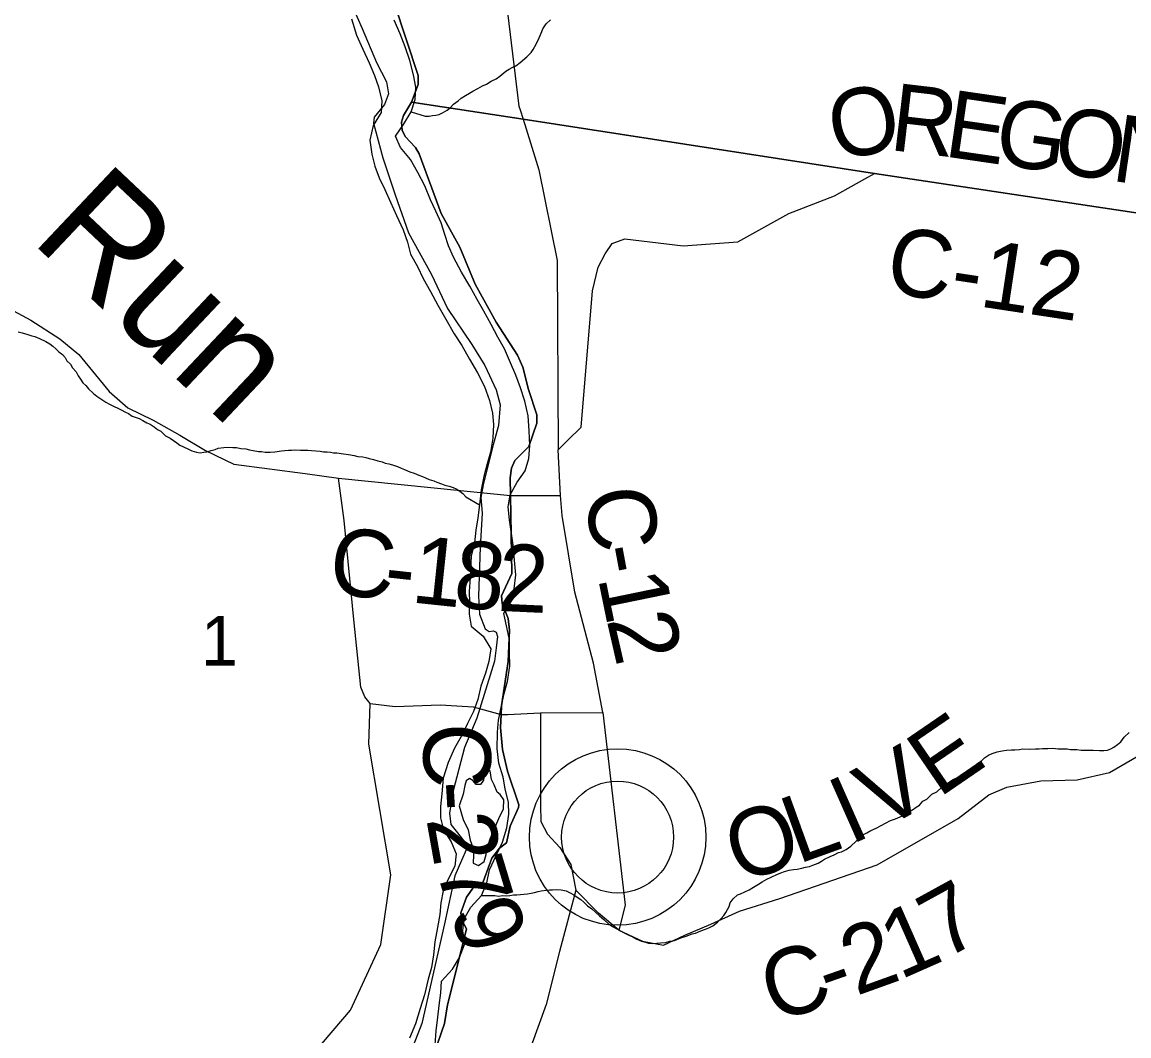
# Model space of a CAD drawing. Extents: x 0 to 1064, y 0 to 440.
# Drawn here: x 330.3 to 345.22, y 252.52 to 266.19 of the extents above; entities that cross this region are included whole.
import ezdxf

# ---------------------------------------------------------------- set-up
doc = ezdxf.new("R2010")
doc.units = 0
for name, color, linetype in [('GM_X_County_Road', 7, 'Continuous'), ('GM_X_County_Road_Text', 7, 'Continuous'), ('GM_X_County_ROW', 7, 'Continuous'), ('GM_X_Major_River', 7, 'Continuous'), ('GM_X_Minor_River', 7, 'Continuous'), ('GM_X_Minor_River_Text', 7, 'Continuous'), ('GM_X_Section', 7, 'Continuous'), ('GM_X_Section_Text', 7, 'Continuous'), ('GM_X_Township', 7, 'Continuous'), ('GM_X_Township_Road', 7, 'Continuous'), ('GM_X_Unincorporated', 7, 'Continuous'), ('GM_X_Unincorporated_Location', 7, 'Continuous')]:
    doc.layers.add(name, color=color, linetype=linetype)

msp = doc.modelspace()

# ---------------------------------------------------------------- linework, layer by layer
at = {"layer": 'GM_X_County_Road'}
for points in [[(336.844, 266.319), (336.998, 265.054), (337.014, 265.003)], [(337.014, 265.003), (337.053, 264.879), (337.212, 264.369), (337.267, 264.194), (337.513, 262.971), (337.528, 260.421)], [(337.528, 260.421), (337.659, 260.548), (337.839, 260.727), (337.989, 262.563), (338.068, 262.884), (338.163, 263.064), (338.256, 263.202), (338.428, 263.265), (339.215, 263.172), (339.951, 263.225), (340.638, 263.606), (341.256, 263.844), (341.663, 264.074)], [(341.663, 264.074), (341.793, 264.147), (346.16, 263.49), (347.387, 263.336)], [(329.952, 262.415), (330.415, 262.166), (330.806, 261.916), (331.061, 261.703), (331.47, 261.205), (331.725, 260.986), (332.063, 260.819), (332.425, 260.618), (332.769, 260.41), (333.154, 260.227), (334.115, 260.099), (334.563, 260.037)], [(338.129, 256.878), (338.002, 257.542), (337.753, 258.5), (337.579, 259.535), (337.558, 259.802), (337.528, 260.421)], [(334.563, 260.037), (336.208, 259.872)], [(336.208, 259.872), (336.883, 259.805), (337.558, 259.802)], [(337.287, 256.874), (338.129, 256.878)], [(337.287, 256.874), (337.289, 255.625), (337.293, 255.406), (337.382, 255.235), (337.549, 255.057), (337.698, 254.83), (337.767, 254.483)], [(338.129, 256.878), (338.432, 254.281), (338.345, 253.942)], [(338.345, 253.942), (338.664, 253.796), (338.949, 253.742), (339.236, 253.876), (339.585, 254.022), (339.971, 254.197), (340.515, 254.369), (341.829, 254.824), (342.921, 255.447), (343.334, 255.767), (343.579, 255.871), (344.036, 255.954), (344.528, 255.969), (344.961, 256.07), (345.667, 256.476), (346.316, 256.452), (346.576, 256.392), (346.934, 256.1), (347.465, 255.58), (347.693, 255.442), (355.228, 254.585)], [(338.345, 253.942), (338.073, 254.17), (337.767, 254.483), (337.544, 253.654), (337.366, 252.939), (337.158, 252.371), (335.899, 249.623), (334.876, 247.315), (334.587, 246.486), (334.384, 245.79), (334.198, 244.978), (334.033, 243.868), (333.641, 236.067), (333.556, 235.09), (333.472, 234.611), (333.165, 233.873), (332.738, 233.18), (331.801, 232.051)]]:
    msp.add_lwpolyline(points, dxfattribs=at)
at = {"layer": 'GM_X_County_ROW'}
for points in [[(334.992, 257.001), (335.33, 256.959), (335.935, 256.983), (336.31, 256.958)], [(336.31, 256.958), (336.38, 256.953), (336.758, 256.852), (336.843, 256.852), (337.287, 256.874)]]:
    msp.add_lwpolyline(points, dxfattribs=at)
at = {"layer": 'GM_X_Major_River'}
for points in [[(334.739, 266.23), (334.809, 266.01), (334.891, 265.821), (334.979, 265.637), (335.049, 265.466), (335.102, 265.314), (335.147, 265.125), (335.139, 264.968), (335.033, 264.793), (334.987, 264.594), (335.015, 264.405), (335.055, 264.247), (335.113, 264.088), (335.19, 263.929), (335.266, 263.758), (335.348, 263.581), (335.436, 263.385), (335.494, 263.221), (335.534, 263.056), (335.629, 262.891), (335.705, 262.732), (335.806, 262.554), (335.906, 262.371), (336.013, 262.181), (336.125, 261.985), (336.226, 261.826), (336.332, 261.642), (336.439, 261.458), (336.533, 261.275), (336.603, 261.086), (336.643, 260.915), (336.653, 260.763), (336.644, 260.575), (336.616, 260.388), (336.571, 260.231), (336.526, 260.061), (336.487, 259.88), (336.466, 259.68), (336.445, 259.504), (336.418, 259.335), (336.397, 259.165), (336.352, 258.99), (336.341, 258.699), (336.326, 258.511), (336.33, 258.359), (336.328, 258.202), (336.355, 258.043), (336.517, 257.907), (336.618, 257.736), (336.591, 257.566), (336.546, 257.409), (336.483, 257.234), (336.443, 257.053), (336.386, 256.89), (336.305, 256.727), (336.217, 256.553), (336.13, 256.396), (336.042, 256.204), (335.978, 255.992), (335.956, 255.78), (335.941, 255.61), (335.939, 255.459), (335.979, 255.294), (336.086, 255.135), (336.15, 254.97), (336.135, 254.806), (336.042, 254.632), (335.978, 254.475), (335.945, 254.312), (335.931, 254.154), (335.898, 253.979), (335.864, 253.785), (335.844, 253.609), (335.817, 253.44), (335.772, 253.283), (335.726, 253.071), (335.668, 252.884), (335.604, 252.679), (335.522, 252.486)], [(336.94, 258.932), (336.919, 259.133), (336.87, 259.474), (336.854, 259.65), (336.881, 259.813), (336.975, 259.982), (337.08, 260.138), (337.131, 260.301), (337.146, 260.476), (337.137, 260.677), (337.122, 260.877), (337.077, 261.078), (337.019, 261.255), (336.954, 261.426), (336.884, 261.591), (336.802, 261.78), (336.713, 261.94), (336.625, 262.111), (336.524, 262.288), (336.436, 262.447), (336.335, 262.625), (336.223, 262.815), (336.117, 263.017), (336.046, 263.17), (336, 263.322), (335.948, 263.481), (335.877, 263.639), (335.807, 263.792), (335.731, 263.981), (335.636, 264.159), (335.536, 264.336), (335.399, 264.496), (335.334, 264.649), (335.44, 264.805), (335.546, 264.979), (335.597, 265.142), (335.606, 265.312), (335.578, 265.476), (335.526, 265.671), (335.462, 265.854), (335.398, 266.031), (335.316, 266.215)], [(335.867, 252.395), (335.882, 252.583), (335.903, 252.771), (335.924, 252.928), (335.945, 253.098), (335.953, 253.256), (336.102, 253.417), (336.195, 253.574), (336.265, 253.748), (336.243, 253.937), (336.258, 254.094), (336.351, 254.251), (336.494, 254.412), (336.563, 254.581), (336.602, 254.757), (336.69, 254.949), (336.778, 255.13), (336.836, 255.323), (336.863, 255.505), (336.859, 255.663), (336.813, 255.846), (336.785, 256.004), (336.728, 256.193), (336.706, 256.387), (336.71, 256.612), (336.724, 256.775), (336.764, 256.969), (336.797, 257.132), (336.842, 257.296), (336.875, 257.501), (336.872, 257.689), (336.869, 257.859), (336.829, 258.048), (336.795, 258.213), (336.865, 258.387), (336.934, 258.544), (336.955, 258.732), (336.94, 258.932)], [(336.611, 256.092), (336.55, 256.099), (336.531, 256.044), (336.518, 255.966), (336.48, 255.905), (336.42, 255.906), (336.378, 255.962), (336.33, 255.987), (336.287, 255.957), (336.267, 255.891), (336.247, 255.776), (336.19, 255.619), (336.248, 255.436), (336.313, 255.295), (336.341, 255.155)], [(336.341, 255.155), (336.376, 255.058), (336.387, 254.96), (336.379, 254.845), (336.451, 254.814), (336.531, 254.867), (336.557, 254.964), (336.57, 255.042), (336.609, 255.175), (336.665, 255.302), (336.728, 255.446), (336.791, 255.579), (336.793, 255.7), (336.745, 255.774), (336.703, 255.805), (336.662, 255.903), (336.627, 255.976), (336.611, 256.092)]]:
    msp.add_lwpolyline(points, dxfattribs=at)
at = {"layer": 'GM_X_Minor_River'}
for points in [[(335.546, 264.979), (335.734, 264.921), (335.789, 264.92), (335.832, 264.926), (335.875, 264.931), (335.924, 264.942), (335.967, 264.966), (336.029, 265.001), (336.072, 265.031), (336.116, 265.079), (336.178, 265.126), (336.221, 265.162), (336.277, 265.198), (336.333, 265.227), (336.376, 265.257), (336.444, 265.292), (336.506, 265.327), (336.561, 265.351), (336.623, 265.392), (336.691, 265.421), (336.74, 265.457), (336.821, 265.528), (336.865, 265.552), (336.908, 265.576), (336.957, 265.599), (337.013, 265.641), (337.106, 265.718), (337.162, 265.778), (337.188, 265.82), (337.232, 265.892), (337.271, 265.977), (337.296, 266.037), (337.322, 266.098), (337.366, 266.164), (337.423, 266.217)], [(330.245, 262.009), (330.3, 261.996), (330.373, 261.976), (330.427, 261.957), (330.47, 261.95), (330.53, 261.919), (330.615, 261.881), (330.669, 261.849), (330.711, 261.818), (330.753, 261.781), (330.794, 261.743), (330.842, 261.706), (330.878, 261.663), (330.901, 261.62), (330.949, 261.576), (330.979, 261.527), (331.026, 261.471), (331.055, 261.416), (331.085, 261.373), (331.114, 261.324), (331.156, 261.286), (331.192, 261.243), (331.258, 261.181), (331.306, 261.143), (331.36, 261.106), (331.426, 261.062), (331.474, 261.037), (331.54, 261.005), (331.589, 260.98), (331.631, 260.961), (331.691, 260.929), (331.733, 260.91), (331.781, 260.873), (331.878, 260.841), (331.927, 260.816), (331.981, 260.784), (332.023, 260.765), (332.077, 260.728), (332.125, 260.696), (332.167, 260.671), (332.233, 260.609), (332.293, 260.578), (332.341, 260.546), (332.383, 260.515), (332.425, 260.484), (332.474, 260.459), (332.54, 260.427), (332.588, 260.408), (332.649, 260.388), (332.698, 260.381), (332.747, 260.387), (332.789, 260.392), (332.845, 260.409), (332.9, 260.426), (332.943, 260.444), (333.016, 260.449), (333.065, 260.454), (333.138, 260.452), (333.187, 260.452), (333.248, 260.438), (333.315, 260.431), (333.363, 260.418), (333.412, 260.411), (333.485, 260.397), (333.528, 260.397), (333.576, 260.39), (333.643, 260.388), (333.704, 260.393), (333.796, 260.404), (333.839, 260.409), (333.888, 260.414), (333.931, 260.414), (333.973, 260.419), (334.053, 260.417), (334.101, 260.417), (334.15, 260.416), (334.199, 260.409), (334.26, 260.408), (334.315, 260.4), (334.363, 260.394), (334.412, 260.393), (334.455, 260.386), (334.497, 260.379), (334.54, 260.378), (334.631, 260.364), (334.698, 260.357), (334.777, 260.343), (334.825, 260.33), (334.892, 260.323), (334.935, 260.316), (334.977, 260.303), (335.038, 260.29), (335.093, 260.271), (335.153, 260.257), (335.196, 260.238)], [(335.196, 260.238), (335.244, 260.231), (335.293, 260.218), (335.359, 260.193), (335.408, 260.174), (335.456, 260.154), (335.528, 260.123), (335.583, 260.103), (335.649, 260.078), (335.698, 260.059), (335.74, 260.04), (335.788, 260.02), (335.849, 260.001), (335.891, 259.982), (335.952, 259.963), (336, 259.944), (336.055, 259.93), (336.109, 259.911), (336.152, 259.892), (336.2, 259.861), (336.242, 259.83), (336.283, 259.786), (336.466, 259.68)], [(342.14, 255.472), (342.208, 255.508), (342.252, 255.537), (342.307, 255.567), (342.357, 255.602), (342.4, 255.626), (342.444, 255.68), (342.5, 255.709), (342.568, 255.775), (342.636, 255.81), (342.698, 255.864), (342.742, 255.9), (342.785, 255.929), (342.847, 255.971), (342.915, 256), (342.971, 256.035), (343.039, 256.083), (343.119, 256.136), (343.175, 256.184), (343.237, 256.225), (343.275, 256.267), (343.33, 256.303), (343.38, 256.326), (343.447, 256.349), (343.515, 256.36), (343.576, 256.371), (343.643, 256.376), (343.686, 256.375), (343.747, 256.38), (343.79, 256.386), (343.887, 256.384), (343.967, 256.389), (344.015, 256.388), (344.058, 256.393), (344.131, 256.392), (344.199, 256.396), (344.272, 256.389), (344.345, 256.388), (344.394, 256.387), (344.436, 256.38), (344.479, 256.379), (344.522, 256.378), (344.582, 256.371), (344.625, 256.37), (344.668, 256.37), (344.741, 256.368), (344.826, 256.367), (344.887, 256.366), (344.936, 256.371), (344.979, 256.388), (345.023, 256.412), (345.072, 256.447), (345.116, 256.483), (345.16, 256.543), (345.228, 256.609)], [(336.494, 254.412), (336.675, 254.41), (336.724, 254.403), (336.779, 254.408), (336.827, 254.407), (336.876, 254.412), (336.925, 254.417), (336.968, 254.417), (337.017, 254.422), (337.066, 254.427), (337.115, 254.432), (337.164, 254.443), (337.207, 254.449), (337.256, 254.466), (337.299, 254.471), (337.366, 254.482), (337.409, 254.488), (337.452, 254.487), (337.507, 254.492), (337.567, 254.485), (337.634, 254.471), (337.689, 254.446), (337.737, 254.421), (337.785, 254.389), (337.833, 254.358), (337.875, 254.321), (337.923, 254.271), (337.983, 254.228), (338.03, 254.184), (338.084, 254.134), (338.144, 254.085), (338.204, 254.029), (338.258, 253.991), (338.318, 253.96), (338.409, 253.909), (338.481, 253.877), (338.535, 253.852), (338.59, 253.821), (338.65, 253.795), (338.705, 253.782), (338.747, 253.769), (338.802, 253.762), (338.857, 253.767), (338.906, 253.772), (338.973, 253.777), (339.034, 253.794), (339.096, 253.805), (339.182, 253.84), (339.255, 253.863), (339.335, 253.892), (339.378, 253.904), (339.452, 253.933), (339.514, 253.956), (339.557, 253.973), (339.612, 254.003), (339.674, 254.05), (339.724, 254.098), (339.762, 254.14), (339.787, 254.182), (339.832, 254.261), (339.845, 254.309), (339.889, 254.363), (339.945, 254.417), (339.988, 254.434), (340.044, 254.458), (340.105, 254.487), (340.161, 254.522), (340.229, 254.564), (340.278, 254.593), (340.34, 254.629), (340.402, 254.658), (340.476, 254.693), (340.531, 254.717), (340.58, 254.734), (340.642, 254.751), (340.703, 254.762), (340.752, 254.767), (340.813, 254.778), (340.862, 254.79), (340.917, 254.801), (340.961, 254.818), (341.034, 254.847), (341.078, 254.871), (341.121, 254.901), (341.195, 254.936), (341.25, 254.959), (341.306, 254.988), (341.349, 255), (341.411, 255.029), (341.473, 255.077), (341.547, 255.142), (341.597, 255.196), (341.647, 255.232), (341.69, 255.255), (341.746, 255.285), (341.814, 255.32), (341.882, 255.355), (341.943, 255.385), (342.011, 255.42), (342.079, 255.443), (342.14, 255.472)]]:
    msp.add_lwpolyline(points, dxfattribs=at)
at = {"layer": 'GM_X_Section'}
msp.add_lwpolyline([(334.75, 266.406), (334.884, 266.1), (335.076, 265.643), (335.21, 265.38), (335.238, 265.222), (335.187, 265.077), (335.045, 264.904), (335.037, 264.825), (335.162, 264.357), (335.329, 263.857), (335.508, 263.345), (335.82, 262.782), (336.036, 262.324), (336.361, 261.839), (336.537, 261.558), (336.689, 261.228), (336.746, 261.027), (336.723, 260.749), (336.652, 260.489), (336.516, 259.946), (336.482, 259.777), (336.503, 259.565), (336.477, 259.105), (336.453, 258.445), (336.467, 258.202), (336.543, 258.007), (336.596, 257.97), (336.657, 257.981), (336.693, 257.962), (336.71, 257.901), (336.69, 257.75), (336.668, 257.569), (336.431, 256.803), (336.266, 256.406), (336.111, 255.821), (336.063, 255.519), (336.079, 255.367), (336.168, 255.257), (336.28, 255.109), (336.291, 255.036), (336.222, 254.88), (336.133, 254.676), (335.995, 254.03), (335.687, 252.684), (335.572, 252.383)], dxfattribs=at)
at = {"layer": 'GM_X_Township'}
for points in [[(354.011, 271.937), (354.461, 264.853), (354.66, 262.187), (346.16, 263.49), (341.793, 264.147), (337.053, 264.879), (335.549, 265.109), (335.638, 265.344), (335.641, 265.466), (335.313, 266.446)], [(335.313, 266.446), (335.641, 265.466), (335.638, 265.344), (335.549, 265.109), (335.44, 264.926), (335.412, 264.839), (335.422, 264.731), (335.464, 264.643), (335.605, 264.495), (335.651, 264.413), (335.951, 263.608), (336.2, 263.154), (336.407, 262.652), (336.691, 262.14), (336.977, 261.694), (337.051, 261.533), (337.128, 261.233), (337.238, 260.891), (337.239, 260.777), (337.133, 260.464), (336.943, 260.276), (336.899, 260.173), (336.88, 260.04), (336.883, 259.805), (336.9, 258.753), (336.763, 258.453), (336.772, 258.348), (336.854, 258.144), (336.871, 257.987), (336.855, 257.566), (336.762, 256.966), (336.758, 256.852), (336.75, 256.674), (336.776, 256.38), (336.844, 256.087), (336.998, 255.631), (336.992, 255.597), (336.878, 255.347), (336.829, 255.12), (336.737, 255.048), (336.633, 254.914), (336.517, 254.595), (336.39, 254.526), (336.29, 254.386), (336.215, 254.176), (336.227, 254.076), (336.292, 253.96), (336.229, 253.704), (336.034, 252.936), (335.992, 252.684), (335.855, 252.278)], [(335.855, 252.278), (335.992, 252.684), (336.034, 252.936), (336.229, 253.704), (336.292, 253.96), (336.227, 254.076), (336.215, 254.176), (336.29, 254.386), (336.39, 254.526), (336.517, 254.595), (336.633, 254.914), (336.737, 255.048), (336.829, 255.12), (336.878, 255.347), (336.992, 255.597), (336.998, 255.631), (336.844, 256.087), (336.776, 256.38), (336.75, 256.674), (336.758, 256.852), (336.762, 256.966), (336.855, 257.566), (336.871, 257.987), (336.854, 258.144), (336.772, 258.348), (336.763, 258.453), (336.9, 258.753), (336.883, 259.805), (336.88, 260.04), (336.899, 260.173), (336.943, 260.276), (337.133, 260.464), (337.239, 260.777), (337.238, 260.891), (337.128, 261.233), (337.051, 261.533), (336.977, 261.694), (336.691, 262.14), (336.407, 262.652), (336.2, 263.154), (335.951, 263.608), (335.651, 264.413), (335.605, 264.495), (335.464, 264.643), (335.422, 264.731), (335.412, 264.839), (335.44, 264.926), (335.549, 265.109), (337.053, 264.879), (341.793, 264.147), (346.16, 263.49)]]:
    msp.add_lwpolyline(points, dxfattribs=at)
at = {"layer": 'GM_X_Township_Road'}
for points in [[(334.992, 257.001), (334.918, 257.087), (334.865, 257.217), (334.773, 258.13), (334.64, 259.467), (334.563, 260.037)], [(325.478, 246.692), (325.677, 250.745), (328.203, 250.526), (330.201, 250.253), (330.615, 250.221), (331.695, 250.7), (332.297, 251.361), (332.713, 251.611), (333.319, 251.506), (333.513, 251.528), (333.594, 251.716), (334.103, 252.129), (334.725, 252.862), (335.136, 253.75), (335.269, 254.69), (334.975, 256.449), (334.992, 257.001)]]:
    msp.add_lwpolyline(points, dxfattribs=at)
at = {"layer": 'GM_X_Unincorporated'}
for radius in [1.19, 0.755]:
    msp.add_circle((338.329, 255.198), radius, dxfattribs=at)
at = {"layer": 'GM_X_Unincorporated_Location'}
msp.add_line((338.329, 255.198), (338.329, 255.198), dxfattribs=at)

# ---------------------------------------------------------------- texts
at = {"layer": 'GM_X_County_Road_Text'}
for s, height, rotation, p in [('O', 0.909, 11.0177, (341.268, 264.314)), ('R', 0.909, 353.3266, (341.979, 264.465)), ('E', 0.909, 351.7432, (342.714, 264.379)), ('G', 0.909, 351.7427, (343.387, 264.281)), ('O', 0.909, 351.7385, (344.179, 264.166)), ('N', 0.909, 351.7434, (344.971, 264.051)), ('C-12', 0.9091, 351.385, (341.919, 262.548)), ('C', 0.909, 277.4552, (337.886, 259.871)), ('C', 0.909, 353.7387, (334.41, 258.486)), ('1', 0.909, 354.0138, (335.528, 258.364)), ('8', 0.909, 354.6884, (336.097, 258.304)), ('2', 0.909, 357.3758, (336.701, 258.249)), ('-', 0.909, 280.4947, (337.99, 259.084)), ('-', 0.909, 353.8021, (335.154, 258.405)), ('1', 0.909, 281.5878, (338.061, 258.701)), ('2', 0.909, 282.9235, (338.178, 258.134)), ('E', 0.909, 34.403, (342.661, 255.718)), ('C', 0.909, 270, (335.71, 256.737)), ('V', 0.909, 29.3481, (341.889, 255.28)), ('I', 0.909, 23.8968, (341.463, 255.087)), ('-', 0.909, 273.3805, (335.712, 255.932)), ('L', 0.909, 19.8695, (340.759, 254.829)), ('O', 0.909, 17.5168, (339.957, 254.576)), ('2', 0.909, 280.1415, (335.747, 255.443)), ('7', 0.909, 286.9025, (335.873, 254.778)), ('7', 0.909, 28.7547, (342.725, 253.533)), ('9', 0.909, 290.283, (336.055, 254.187)), ('1', 0.909, 23.8122, (342.136, 253.269)), ('2', 0.909, 19.8018, (341.545, 253.053)), ('C', 0.909, 16.8327, (340.429, 252.697)), ('-', 0.909, 19.3069, (341.185, 252.927))]:
    msp.add_text(s, height=height, rotation=rotation, dxfattribs=at).set_placement(p)
at = {"layer": 'GM_X_Minor_River_Text'}
msp.add_text('Run', height=1.5151, rotation=316.6301, dxfattribs=at).set_placement((330.394, 263.247))
at = {"layer": 'GM_X_Section_Text'}
msp.add_text('1', height=0.67, rotation=0, dxfattribs=at).set_placement((332.709, 257.511))

doc.saveas('drawing.dxf')
